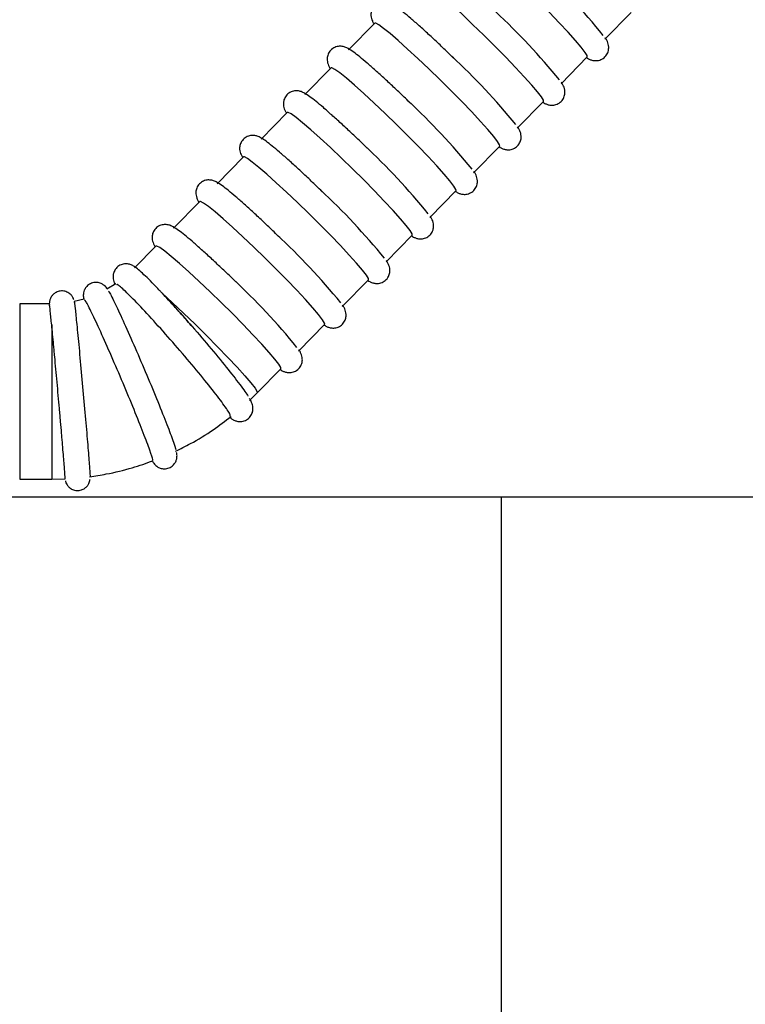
# Model space of a CAD drawing. Header units: inches. Extents: x 170 to 284, y 215 to 248.
# Tile 868 of 1056: x 235.71 to 235.833, y 225.629 to 225.795. Entities that reach past the tile are written whole.
import ezdxf

# ---------------------------------------------------------------- set-up
doc = ezdxf.new("R2010")
doc.units = ezdxf.units.IN
doc.header["$LTSCALE"] = 0.25
doc.header["$MEASUREMENT"] = 0
doc.layers.add('ANNOTATIONS', color=1, linetype='Continuous')
doc.layers.add('RH TOP OF HOOD', color=7, linetype='Continuous')
doc.styles.add('ARIAL', font='arial.ttf', dxfattribs={"height": 0.09375})
doc.dimstyles.new('STANDARD$0', dxfattribs={"dimtxt": 0.09375, "dimasz": 0.09375, "dimexe": 0.03125, "dimexo": 0.046875, "dimgap": 0.09, "dimtad": 0, "dimtih": 1, "dimtoh": 1, "dimdec": 4, "dimzin": 0, "dimdsep": 46, "dimtxsty": 'ARIAL', "dimcen": 0.09, "dimadec": 0, "dimazin": 0, "dimtfac": 1, "dimtdec": 4, "dimtofl": 0, "dimtmove": 0, "dimatfit": 1, "dimfxl": 1, "dimtolj": 1, "dimtzin": 0, "dimarcsym": 0})

# ---------------------------------------------------------------- blocks, each defined once
blk = doc.blocks.new('*D110')
at = {"layer": 'ANNOTATIONS', "color": 0, "lineweight": -2, "transparency": 16777216}
for p, q in [((235.2910738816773, 225.6576941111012), (235.2910738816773, 226.3915711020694)), ((236.4847417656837, 225.5817689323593), (236.4847417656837, 226.3915711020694)), ((235.3848238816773, 226.3603211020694), (235.577633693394, 226.3603211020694)), ((236.3909917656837, 226.3603211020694), (236.198181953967, 226.3603211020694))]:
    blk.add_line(p, q, dxfattribs=at)
at = {"layer": 'ANNOTATIONS', "color": 0, "transparency": 16777216}
for points in [[(235.3848238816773, 226.3759461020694), (235.3848238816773, 226.3446961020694), (235.2910738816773, 226.3603211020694)], [(236.3909917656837, 226.3759461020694), (236.3909917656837, 226.3446961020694), (236.4847417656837, 226.3603211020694)]]:
    blk.add_solid(points, dxfattribs=at)
at = {"layer": 'defpoints', "color": 0, "transparency": 16777216}
for p in [(236.4847417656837, 226.3603211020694), (235.2910738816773, 225.6108191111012), (236.4847417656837, 225.5348939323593)]:
    blk.add_point(p, dxfattribs=at)
at = {"layer": 'ANNOTATIONS', "color": 0, "transparency": 16777216, "insert": (235.8879078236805, 226.3603211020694), "char_height": 0.09375, "attachment_point": 5, "style": 'ARIAL'}
blk.add_mtext('\\A1;DIM "A"', dxfattribs=at)
blk = doc.blocks.new('*D111')
at = {"layer": 'ANNOTATIONS', "color": 0, "lineweight": -2, "transparency": 16777216}
for p, q in [((235.2910738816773, 225.6576941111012), (235.2910738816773, 226.0615542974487)), ((236.1899014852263, 225.2816237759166), (236.1899014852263, 226.0615542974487)), ((235.1973238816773, 226.0303042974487), (235.1035738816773, 226.0303042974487)), ((236.2836514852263, 226.0303042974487), (236.3774014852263, 226.0303042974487))]:
    blk.add_line(p, q, dxfattribs=at)
at = {"layer": 'ANNOTATIONS', "color": 0, "transparency": 16777216}
for points in [[(235.1973238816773, 226.0459292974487), (235.1973238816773, 226.0146792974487), (235.2910738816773, 226.0303042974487)], [(236.2836514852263, 226.0459292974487), (236.2836514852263, 226.0146792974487), (236.1899014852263, 226.0303042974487)]]:
    blk.add_solid(points, dxfattribs=at)
at = {"layer": 'defpoints', "color": 0, "transparency": 16777216}
for p in [(236.1899014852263, 226.0303042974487), (235.2910738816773, 225.6108191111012), (236.1899014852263, 225.2347487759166)]:
    blk.add_point(p, dxfattribs=at)
at = {"layer": 'ANNOTATIONS', "color": 0, "transparency": 16777216, "insert": (234.6019627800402, 226.0303042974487), "char_height": 0.09375, "attachment_point": 5, "style": 'ARIAL'}
blk.add_mtext('\\A1;PROJECTION', dxfattribs=at)

msp = doc.modelspace()

# ---------------------------------------------------------------- linework, layer by layer
at = {"layer": 'RH TOP OF HOOD'}
for p, q in [((235.8093557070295, 225.7921345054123), (235.8138024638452, 225.7966613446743)), ((235.7704023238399, 225.7948190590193), (235.7659555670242, 225.7902922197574)), ((235.8019444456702, 225.7845897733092), (235.8063912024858, 225.7891166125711)), ((235.7629910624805, 225.7872743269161), (235.7585443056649, 225.7827474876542)), ((235.7945331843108, 225.777045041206), (235.7989799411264, 225.7815718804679)), ((235.7555798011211, 225.7797295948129), (235.7511330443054, 225.775202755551)), ((235.7871219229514, 225.7695003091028), (235.791568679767, 225.7740271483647)), ((235.7481685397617, 225.7721848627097), (235.7437217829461, 225.7676580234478)), ((235.779710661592, 225.7619555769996), (235.7841574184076, 225.7664824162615)), ((235.7407572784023, 225.7646401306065), (235.7363105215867, 225.7601132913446)), ((235.7722994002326, 225.7544108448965), (235.7767461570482, 225.7589376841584)), ((235.7333460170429, 225.7570953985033), (235.7297282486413, 225.7534124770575)), ((235.7265655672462, 225.7506976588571), (235.7250418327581, 225.7497788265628)), ((235.7648881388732, 225.7468661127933), (235.7693348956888, 225.7513929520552)), ((235.7212087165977, 225.7481234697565), (235.7194778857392, 225.7477162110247)), ((235.7153093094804, 225.7473000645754), (235.7102682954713, 225.7473000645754)), ((235.7102682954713, 225.7473000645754), (235.7102682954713, 225.7337579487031)), ((235.715685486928, 225.7437511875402), (235.715685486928, 225.7176299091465)), ((235.7574768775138, 225.7393213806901), (235.7619236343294, 225.743848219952)), ((235.7505040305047, 225.7322229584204), (235.75451237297, 225.7363034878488)), ((235.7102682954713, 225.7337579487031), (235.7102682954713, 225.7176299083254)), ((235.7491899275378, 225.7309348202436), (235.7505040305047, 225.7322229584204)), ((235.7102682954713, 225.7176299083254), (235.715685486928, 225.7176299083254)), ((235.715685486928, 225.7176299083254), (235.7179786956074, 225.7176837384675)), ((235.7917825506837, 225.7146103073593), (235.5656111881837, 225.7146103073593)), ((235.8553614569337, 225.7146103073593), (235.7917825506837, 225.7146103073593)), ((235.7917825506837, 225.7146103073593), (235.7917825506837, 225.4948816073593)), ((235.7917825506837, 225.7146103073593), (235.7917825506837, 225.4948816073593))]:
    msp.add_line(p, q, dxfattribs=at)
at = {"layer": 'RH TOP OF HOOD', "flags": 128}
for points in [[(235.8063912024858, 225.7891166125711), (235.8063683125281, 225.7893337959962), (235.8060288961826, 225.7898927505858), (235.8053609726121, 225.7907608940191), (235.8043860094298, 225.7919103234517), (235.8031353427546, 225.7933040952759), (235.8016491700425, 225.7948974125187), (235.7999752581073, 225.7966390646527), (235.7981674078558, 225.7984730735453), (235.7962837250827, 225.8003404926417), (235.7943847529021, 225.8021813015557), (235.7925315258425, 225.803936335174), (235.7907836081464, 225.8055491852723), (235.7891971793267, 225.8069680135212), (235.787823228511, 225.8081472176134), (235.786705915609, 225.8090488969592), (235.7858811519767, 225.8096440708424), (235.7853754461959, 225.8099136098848), (235.7852248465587, 225.8099085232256)], [(235.7989799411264, 225.7815718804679), (235.7989570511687, 225.7817890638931), (235.7986176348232, 225.7823480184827), (235.7979497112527, 225.7832161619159), (235.7969747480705, 225.7843655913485), (235.7957240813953, 225.7857593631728), (235.7942379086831, 225.7873526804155), (235.7925639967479, 225.7890943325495), (235.7907561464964, 225.7909283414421), (235.7888724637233, 225.7927957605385), (235.7869734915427, 225.7946365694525), (235.7851202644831, 225.7963916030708), (235.783372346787, 225.7980044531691), (235.7817859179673, 225.799423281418), (235.7804119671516, 225.8006024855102), (235.7792946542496, 225.801504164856), (235.7784698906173, 225.8020993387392), (235.7779641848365, 225.8023688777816), (235.7778135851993, 225.8023637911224)], [(235.791568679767, 225.7740271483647), (235.7915457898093, 225.7742443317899), (235.7912063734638, 225.7748032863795), (235.7905384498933, 225.7756714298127), (235.789563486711, 225.7768208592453), (235.7883128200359, 225.7782146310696), (235.7868266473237, 225.7798079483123), (235.7851527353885, 225.7815496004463), (235.783344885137, 225.7833836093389), (235.7814612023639, 225.7852510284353), (235.7795622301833, 225.7870918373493), (235.7777090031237, 225.7888468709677), (235.7759610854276, 225.7904597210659), (235.7743746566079, 225.7918785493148), (235.7730007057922, 225.793057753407), (235.7718833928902, 225.7939594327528), (235.7710586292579, 225.794554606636), (235.7705529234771, 225.7948241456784), (235.7704023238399, 225.7948190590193)], [(235.7841574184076, 225.7664824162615), (235.7841345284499, 225.7666995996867), (235.7837951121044, 225.7672585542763), (235.7831271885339, 225.7681266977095), (235.7821522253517, 225.7692761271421), (235.7809015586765, 225.7706698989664), (235.7794153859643, 225.7722632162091), (235.7777414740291, 225.7740048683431), (235.7759336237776, 225.7758388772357), (235.7740499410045, 225.7777062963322), (235.7721509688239, 225.7795471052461), (235.7702977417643, 225.7813021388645), (235.7685498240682, 225.7829149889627), (235.7669633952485, 225.7843338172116), (235.7655894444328, 225.7855130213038), (235.7644721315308, 225.7864147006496), (235.7636473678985, 225.7870098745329), (235.7631416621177, 225.7872794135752), (235.7629910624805, 225.7872743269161)], [(235.7767461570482, 225.7589376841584), (235.7767232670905, 225.7591548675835), (235.776383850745, 225.7597138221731), (235.7757159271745, 225.7605819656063), (235.7747409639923, 225.761731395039), (235.7734902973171, 225.7631251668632), (235.772004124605, 225.7647184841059), (235.7703302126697, 225.7664601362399), (235.7685223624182, 225.7682941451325), (235.7666386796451, 225.770161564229), (235.7647397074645, 225.7720023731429), (235.7628864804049, 225.7737574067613), (235.7611385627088, 225.7753702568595), (235.7595521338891, 225.7767890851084), (235.7581781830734, 225.7779682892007), (235.7570608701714, 225.7788699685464), (235.7562361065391, 225.7794651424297), (235.7557304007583, 225.779734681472), (235.7555798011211, 225.7797295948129)], [(235.7693348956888, 225.7513929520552), (235.7693120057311, 225.7516101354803), (235.7689725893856, 225.7521690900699), (235.7683046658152, 225.7530372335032), (235.7673297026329, 225.7541866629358), (235.7660790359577, 225.75558043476), (235.7645928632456, 225.7571737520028), (235.7629189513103, 225.7589154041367), (235.7611111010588, 225.7607494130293), (235.7592274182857, 225.7626168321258), (235.7573284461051, 225.7644576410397), (235.7554752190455, 225.7662126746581), (235.7537273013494, 225.7678255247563), (235.7521408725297, 225.7692443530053), (235.750766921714, 225.7704235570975), (235.749649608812, 225.7713252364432), (235.7488248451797, 225.7719204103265), (235.7483191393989, 225.7721899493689), (235.7481685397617, 225.7721848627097)], [(235.7619236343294, 225.743848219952), (235.7619007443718, 225.7440654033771), (235.7615613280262, 225.7446243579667), (235.7608934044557, 225.7454925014), (235.7599184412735, 225.7466419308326), (235.7586677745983, 225.7480357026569), (235.7571816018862, 225.7496290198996), (235.7555076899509, 225.7513706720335), (235.7536998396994, 225.7532046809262), (235.7518161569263, 225.7550721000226), (235.7499171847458, 225.7569129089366), (235.7480639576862, 225.7586679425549), (235.74631603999, 225.7602807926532), (235.7447296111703, 225.7616996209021), (235.7433556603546, 225.7628788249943), (235.7422383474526, 225.7637805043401), (235.7414135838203, 225.7643756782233), (235.7409078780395, 225.7646452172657), (235.7407572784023, 225.7646401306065)], [(235.75451237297, 225.7363034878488), (235.7544894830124, 225.736520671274), (235.7541500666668, 225.7370796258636), (235.7534821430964, 225.7379477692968), (235.7525071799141, 225.7390971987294), (235.7512565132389, 225.7404909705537), (235.7497703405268, 225.7420842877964), (235.7480964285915, 225.7438259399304), (235.7462885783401, 225.745659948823), (235.7444048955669, 225.7475273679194), (235.7425059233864, 225.7493681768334), (235.7406526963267, 225.7511232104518), (235.7389047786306, 225.75273606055), (235.7373183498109, 225.7541548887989), (235.7359443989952, 225.7553340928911), (235.7348270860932, 225.7562357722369), (235.734002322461, 225.7568309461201), (235.7334966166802, 225.7571004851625), (235.7333460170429, 225.7570953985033)], [(235.7344051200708, 225.7491001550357), (235.7361566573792, 225.7474971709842), (235.7380355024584, 225.7457292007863), (235.739978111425, 225.7438560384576), (235.7419187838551, 225.741941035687), (235.7437918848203, 225.7400489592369), (235.7455340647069, 225.7382438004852), (235.7470864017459, 225.7365866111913), (235.7483963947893, 225.7351334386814), (235.7494197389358, 225.7339334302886), (235.7501218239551, 225.7330271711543), (235.75047890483, 225.7324453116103), (235.7505042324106, 225.7322231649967)]]:
    msp.add_lwpolyline(points, dxfattribs=at)
at = {"layer": 'RH TOP OF HOOD'}
for centre, radius, start, end in [((235.7197418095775, 225.7198561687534), 0.1153226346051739, 39.21019964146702, 47.06921534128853), ((235.7123305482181, 225.7123114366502), 0.115322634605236, 39.21019964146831, 47.06921534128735), ((235.7049192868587, 225.704766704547), 0.1153226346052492, 39.21019964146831, 47.06921534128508), ((235.6975080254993, 225.6972219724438), 0.1153226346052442, 39.21019964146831, 47.06921534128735), ((235.6900967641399, 225.6896772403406), 0.1153226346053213, 39.21019964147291, 47.06921534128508), ((235.6826855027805, 225.6821325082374), 0.1153226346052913, 39.21019964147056, 47.06921534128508), ((235.675274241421, 225.6745877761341), 0.1153226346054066, 39.21019964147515, 47.06921534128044), ((235.6678629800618, 225.6670430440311), 0.1153226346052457, 39.21019964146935, 47.06921534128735)]:
    msp.add_arc(centre, radius, start, end, dxfattribs=at)
for points, knots in [([(235.7839471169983, 225.7887425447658), (235.7836319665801, 225.7890487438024), (235.7827158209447, 225.7899388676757), (235.781212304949, 225.7913713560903), (235.7795002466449, 225.7929665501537), (235.7779069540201, 225.7944109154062), (235.7764729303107, 225.7956676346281), (235.7752296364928, 225.7967075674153), (235.7741831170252, 225.7975203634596), (235.7734684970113, 225.7980004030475), (235.7728748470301, 225.7983066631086), (235.7722056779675, 225.7984887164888), (235.77142022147, 225.7984553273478), (235.770645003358, 225.7981186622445), (235.7700512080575, 225.7974967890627), (235.769762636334, 225.7967681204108), (235.7697277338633, 225.7961113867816), (235.769831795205, 225.7955839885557), (235.7700074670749, 225.7951520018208), (235.770145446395, 225.7948836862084), (235.7702638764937, 225.7947134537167), (235.7702888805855, 225.7946775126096)], [0, 0, 0, 0, 0.04491838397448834, 0.1305782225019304, 0.2163800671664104, 0.3023486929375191, 0.3886397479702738, 0.4755746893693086, 0.5639805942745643, 0.6569138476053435, 0.7089704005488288, 0.7435667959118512, 0.7731981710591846, 0.8044248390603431, 0.8361929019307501, 0.8654290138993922, 0.8908462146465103, 0.9160421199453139, 0.9466347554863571, 0.9887330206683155, 1, 1, 1, 1]), ([(235.8063007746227, 225.7889860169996), (235.8063971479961, 225.7889217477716), (235.8066120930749, 225.7887784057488), (235.8069846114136, 225.7886189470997), (235.8075553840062, 225.788469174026), (235.8083036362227, 225.7884913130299), (235.8090822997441, 225.788813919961), (235.8096879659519, 225.7894270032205), (235.8099893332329, 225.7901558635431), (235.8100323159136, 225.7908181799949), (235.8099320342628, 225.7913499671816), (235.809759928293, 225.7917836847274), (235.8096011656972, 225.7920881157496), (235.8094595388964, 225.7922911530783), (235.8094094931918, 225.7923628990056)], [0, 0, 0, 0, 0.08358420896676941, 0.1864209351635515, 0.2708980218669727, 0.3518068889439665, 0.4369781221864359, 0.5238016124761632, 0.6043800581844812, 0.6740331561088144, 0.7427137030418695, 0.8251053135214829, 0.9381986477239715, 1, 1, 1, 1]), ([(235.7765358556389, 225.7811978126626), (235.7762207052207, 225.7815040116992), (235.7753045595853, 225.7823941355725), (235.7738010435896, 225.7838266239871), (235.7720889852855, 225.7854218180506), (235.7704956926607, 225.7868661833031), (235.7690616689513, 225.7881229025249), (235.7678183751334, 225.7891628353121), (235.7667718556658, 225.7899756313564), (235.7660572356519, 225.7904556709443), (235.7654635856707, 225.7907619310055), (235.7647944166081, 225.7909439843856), (235.7640089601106, 225.7909105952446), (235.7632337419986, 225.7905739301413), (235.7626399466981, 225.7899520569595), (235.7623513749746, 225.7892233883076), (235.7623164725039, 225.7885666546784), (235.7624205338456, 225.7880392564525), (235.7625962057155, 225.7876072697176), (235.7627341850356, 225.7873389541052), (235.7628526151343, 225.7871687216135), (235.7628776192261, 225.7871327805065)], [0, 0, 0, 0, 0.04491838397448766, 0.1305782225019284, 0.2163800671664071, 0.3023486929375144, 0.3886397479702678, 0.4755746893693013, 0.5639805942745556, 0.6569138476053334, 0.7089704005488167, 0.743566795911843, 0.7731981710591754, 0.8044248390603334, 0.83619290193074, 0.8654290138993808, 0.8908462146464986, 0.9160421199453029, 0.9466347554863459, 0.9887330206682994, 1, 1, 1, 1]), ([(235.7988895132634, 225.7814412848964), (235.7989858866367, 225.7813770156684), (235.7992008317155, 225.7812336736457), (235.7995733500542, 225.7810742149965), (235.8001441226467, 225.7809244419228), (235.8008923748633, 225.7809465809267), (235.8016710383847, 225.7812691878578), (235.8022767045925, 225.7818822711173), (235.8025780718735, 225.7826111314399), (235.8026210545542, 225.7832734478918), (235.8025207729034, 225.7838052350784), (235.8023486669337, 225.7842389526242), (235.8021899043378, 225.7845433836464), (235.802048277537, 225.7847464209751), (235.8019982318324, 225.7848181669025)], [0, 0, 0, 0, 0.0835842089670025, 0.1864209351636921, 0.270898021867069, 0.3518068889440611, 0.4369781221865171, 0.5238016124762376, 0.604380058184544, 0.6740331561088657, 0.7427137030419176, 0.8251053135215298, 0.9381986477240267, 1, 1, 1, 1]), ([(235.7691245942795, 225.7736530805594), (235.7688094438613, 225.773959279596), (235.7678932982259, 225.7748494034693), (235.7663897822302, 225.7762818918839), (235.7646777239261, 225.7778770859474), (235.7630844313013, 225.7793214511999), (235.7616504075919, 225.7805781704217), (235.760407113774, 225.781618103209), (235.7593605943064, 225.7824308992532), (235.7586459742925, 225.7829109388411), (235.7580523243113, 225.7832171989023), (235.7573831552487, 225.7833992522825), (235.7565976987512, 225.7833658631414), (235.7558224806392, 225.7830291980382), (235.7552286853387, 225.7824073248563), (235.7549401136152, 225.7816786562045), (235.7549052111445, 225.7810219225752), (235.7550092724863, 225.7804945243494), (235.7551849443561, 225.7800625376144), (235.7553229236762, 225.779794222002), (235.7554413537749, 225.7796239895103), (235.7554663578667, 225.7795880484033)], [0, 0, 0, 0, 0.04491838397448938, 0.1305782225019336, 0.2163800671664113, 0.3023486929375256, 0.3886397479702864, 0.4755746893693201, 0.56398059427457, 0.6569138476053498, 0.7089704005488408, 0.7435667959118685, 0.7731981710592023, 0.8044248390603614, 0.8361929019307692, 0.865429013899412, 0.8908462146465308, 0.9160421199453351, 0.9466347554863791, 0.9887330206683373, 1, 1, 1, 1]), ([(235.791478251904, 225.7738965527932), (235.7915746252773, 225.7738322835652), (235.7917895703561, 225.7736889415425), (235.7921620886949, 225.7735294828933), (235.7927328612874, 225.7733797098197), (235.7934811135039, 225.7734018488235), (235.7942597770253, 225.7737244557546), (235.7948654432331, 225.7743375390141), (235.7951668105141, 225.7750663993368), (235.7952097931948, 225.7757287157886), (235.795109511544, 225.7762605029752), (235.7949374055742, 225.776694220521), (235.7947786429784, 225.7769986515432), (235.7946370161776, 225.7772016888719), (235.794586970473, 225.7772734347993)], [0, 0, 0, 0, 0.08358420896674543, 0.1864209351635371, 0.2708980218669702, 0.3518068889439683, 0.4369781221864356, 0.5238016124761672, 0.6043800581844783, 0.6740331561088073, 0.742713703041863, 0.8251053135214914, 0.9381986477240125, 1, 1, 1, 1]), ([(235.7617133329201, 225.7661083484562), (235.7613981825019, 225.7664145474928), (235.7604820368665, 225.7673046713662), (235.7589785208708, 225.7687371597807), (235.7572664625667, 225.7703323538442), (235.7556731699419, 225.7717767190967), (235.7542391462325, 225.7730334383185), (235.7529958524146, 225.7740733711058), (235.751949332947, 225.77488616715), (235.7512347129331, 225.7753662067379), (235.750641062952, 225.7756724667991), (235.7499718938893, 225.7758545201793), (235.7491864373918, 225.7758211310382), (235.7484112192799, 225.775484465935), (235.7478174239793, 225.7748625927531), (235.7475288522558, 225.7741339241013), (235.7474939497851, 225.773477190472), (235.7475980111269, 225.7729497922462), (235.7477736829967, 225.7725178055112), (235.7479116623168, 225.7722494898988), (235.7480300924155, 225.7720792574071), (235.7480550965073, 225.7720433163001)], [0, 0, 0, 0, 0.04491838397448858, 0.1305782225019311, 0.2163800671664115, 0.3023486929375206, 0.3886397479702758, 0.4755746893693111, 0.5639805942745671, 0.656913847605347, 0.7089704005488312, 0.7435667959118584, 0.7731981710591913, 0.8044248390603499, 0.8361929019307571, 0.8654290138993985, 0.8908462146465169, 0.9160421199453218, 0.9466347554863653, 0.9887330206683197, 0.9999999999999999, 0.9999999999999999, 0.9999999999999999, 0.9999999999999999]), ([(235.7543020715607, 225.7585636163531), (235.7539869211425, 225.7588698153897), (235.7530707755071, 225.759759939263), (235.7515672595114, 225.7611924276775), (235.7498552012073, 225.762787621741), (235.7482619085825, 225.7642319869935), (235.7468278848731, 225.7654887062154), (235.7455845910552, 225.7665286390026), (235.7445380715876, 225.7673414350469), (235.7438234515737, 225.7678214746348), (235.7432298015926, 225.7681277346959), (235.7425606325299, 225.7683097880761), (235.7417751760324, 225.7682763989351), (235.7409999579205, 225.7679397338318), (235.7404061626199, 225.7673178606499), (235.7401175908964, 225.7665891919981), (235.7400826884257, 225.7659324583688), (235.7401867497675, 225.765405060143), (235.7403624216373, 225.7649730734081), (235.7405004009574, 225.7647047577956), (235.7406188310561, 225.764534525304), (235.7406438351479, 225.7644985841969)], [0, 0, 0, 0, 0.04491838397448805, 0.1305782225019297, 0.2163800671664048, 0.3023486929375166, 0.3886397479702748, 0.475574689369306, 0.5639805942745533, 0.6569138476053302, 0.7089704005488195, 0.7435667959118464, 0.7731981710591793, 0.8044248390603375, 0.8361929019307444, 0.8654290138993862, 0.8908462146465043, 0.9160421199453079, 0.9466347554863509, 0.9887330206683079, 1, 1, 1, 1]), ([(235.7840669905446, 225.76635182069), (235.7841633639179, 225.766287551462), (235.7843783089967, 225.7661442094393), (235.7847508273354, 225.7659847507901), (235.785321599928, 225.7658349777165), (235.7860698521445, 225.7658571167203), (235.7868485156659, 225.7661797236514), (235.7874541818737, 225.7667928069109), (235.7877555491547, 225.7675216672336), (235.7877985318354, 225.7681839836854), (235.7876982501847, 225.7687157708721), (235.7875261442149, 225.7691494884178), (235.787367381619, 225.76945391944), (235.7872257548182, 225.7696569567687), (235.7871757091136, 225.7697287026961)], [0, 0, 0, 0, 0.08358420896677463, 0.1864209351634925, 0.2708980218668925, 0.3518068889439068, 0.4369781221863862, 0.5238016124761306, 0.604380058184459, 0.6740331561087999, 0.7427137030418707, 0.8251053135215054, 0.9381986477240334, 1, 1, 1, 1]), ([(235.7766557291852, 225.7588070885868), (235.7767521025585, 225.7587428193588), (235.7769670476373, 225.7585994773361), (235.7773395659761, 225.7584400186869), (235.7779103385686, 225.7582902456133), (235.7786585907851, 225.7583123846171), (235.7794372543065, 225.7586349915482), (235.7800429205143, 225.7592480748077), (235.7803442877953, 225.7599769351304), (235.780387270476, 225.7606392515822), (235.7802869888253, 225.7611710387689), (235.7801148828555, 225.7616047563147), (235.7799561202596, 225.7619091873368), (235.7798144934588, 225.7621122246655), (235.7797644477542, 225.7621839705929)], [0, 0, 0, 0, 0.08358420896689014, 0.1864209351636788, 0.2708980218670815, 0.3518068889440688, 0.436978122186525, 0.5238016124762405, 0.6043800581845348, 0.6740331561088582, 0.7427137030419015, 0.8251053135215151, 0.9381986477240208, 1, 1, 1, 1]), ([(235.7468908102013, 225.7510188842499), (235.7465756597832, 225.7513250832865), (235.7456595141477, 225.7522152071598), (235.744155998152, 225.7536476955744), (235.742443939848, 225.7552428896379), (235.7408506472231, 225.7566872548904), (235.7394166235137, 225.7579439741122), (235.7381733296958, 225.7589839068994), (235.7371268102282, 225.7597967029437), (235.7364121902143, 225.7602767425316), (235.7358185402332, 225.7605830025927), (235.7351493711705, 225.7607650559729), (235.734363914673, 225.7607316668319), (235.7335886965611, 225.7603950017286), (235.7329949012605, 225.7597731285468), (235.732706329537, 225.7590444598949), (235.7326714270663, 225.7583877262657), (235.7327754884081, 225.7578603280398), (235.7329511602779, 225.7574283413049), (235.733089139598, 225.7571600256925), (235.7332075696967, 225.7569897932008), (235.7332325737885, 225.7569538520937)], [0, 0, 0, 0, 0.04491838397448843, 0.1305782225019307, 0.2163800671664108, 0.3023486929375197, 0.3886397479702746, 0.4755746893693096, 0.5639805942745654, 0.6569138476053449, 0.708970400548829, 0.743566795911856, 0.773198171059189, 0.8044248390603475, 0.8361929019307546, 0.8654290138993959, 0.8908462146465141, 0.9160421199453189, 0.9466347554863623, 0.9887330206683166, 1, 1, 1, 1]), ([(235.7343288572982, 225.7491812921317), (235.734221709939, 225.7492964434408), (235.7336247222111, 225.7499380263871), (235.7326766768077, 225.7509146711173), (235.7315297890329, 225.7520604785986), (235.7305775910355, 225.7529458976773), (235.7299281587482, 225.7534760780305), (235.729391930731, 225.753825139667), (235.728763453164, 225.7540718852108), (235.7279956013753, 225.754123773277), (235.727210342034, 225.7538907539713), (235.7265499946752, 225.7533580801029), (235.7261700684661, 225.7526730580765), (235.7260536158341, 225.7520194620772), (235.7260965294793, 225.7514860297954), (235.72621933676, 225.7510518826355), (235.7263235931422, 225.7507924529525), (235.7264059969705, 225.7506442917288), (235.7264238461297, 225.7506121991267)], [0, 0, 0, 0, 0.02702348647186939, 0.1505654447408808, 0.2749727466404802, 0.4013649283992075, 0.5339098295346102, 0.6072713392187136, 0.6566289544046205, 0.6969308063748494, 0.7400665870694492, 0.7843348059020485, 0.8260615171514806, 0.8614479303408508, 0.8952804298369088, 0.9331180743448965, 0.9855129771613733, 0.9999999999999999, 0.9999999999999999, 0.9999999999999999, 0.9999999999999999]), ([(235.7692444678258, 225.7512623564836), (235.7693408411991, 225.7511980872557), (235.7695557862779, 225.7510547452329), (235.7699283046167, 225.7508952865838), (235.7704990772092, 225.7507455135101), (235.7712473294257, 225.7507676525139), (235.7720259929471, 225.751090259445), (235.7726316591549, 225.7517033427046), (235.7729330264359, 225.7524322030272), (235.7729760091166, 225.753094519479), (235.7728757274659, 225.7536263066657), (235.7727036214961, 225.7540600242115), (235.7725448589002, 225.7543644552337), (235.7724032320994, 225.7545674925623), (235.7723531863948, 225.7546392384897)], [0, 0, 0, 0, 0.08358420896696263, 0.1864209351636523, 0.270898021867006, 0.3518068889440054, 0.4369781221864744, 0.5238016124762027, 0.6043800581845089, 0.6740331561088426, 0.7427137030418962, 0.8251053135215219, 0.9381986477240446, 1, 1, 1, 1]), ([(235.725086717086, 225.7498496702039), (235.7250339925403, 225.7499314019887), (235.7249392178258, 225.7500783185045), (235.724660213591, 225.7503872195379), (235.7241992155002, 225.7507225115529), (235.7235656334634, 225.7509524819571), (235.7228027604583, 225.750959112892), (235.7220622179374, 225.7506807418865), (235.7215134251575, 225.7501939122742), (235.7211971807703, 225.7496517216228), (235.7210625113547, 225.7491650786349), (235.7210343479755, 225.7487732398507), (235.7210574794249, 225.7484419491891), (235.7210884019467, 225.7482468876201), (235.7211180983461, 225.7481308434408), (235.7211245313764, 225.7481057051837)], [0, 0, 0, 0, 0.1086266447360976, 0.1952612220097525, 0.2662478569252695, 0.3467168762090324, 0.4357083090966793, 0.5279737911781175, 0.6151061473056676, 0.6865279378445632, 0.7496655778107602, 0.8076214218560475, 0.8709764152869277, 0.9720500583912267, 1, 1, 1, 1]), ([(235.7458722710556, 225.7283203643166), (235.7459263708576, 225.7283516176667), (235.7460646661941, 225.7284315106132), (235.7450353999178, 225.7299825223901), (235.7430463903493, 225.7326139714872), (235.7402514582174, 225.7360612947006), (235.7370179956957, 225.7398756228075), (235.7336967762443, 225.7436427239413), (235.7306508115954, 225.7469510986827), (235.7282806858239, 225.7493614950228), (235.7268409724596, 225.7506644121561), (235.7267173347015, 225.7505649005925), (235.7266684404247, 225.750525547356)], [0, 0, 0, 0, 0.06892166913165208, 0.1761844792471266, 0.2834671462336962, 0.3908193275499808, 0.4982926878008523, 0.6059345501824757, 0.7137618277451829, 0.8216973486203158, 0.9294877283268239, 1, 1, 1, 1]), ([(235.7194181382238, 225.7480548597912), (235.7194139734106, 225.7480683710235), (235.7193881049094, 225.7481522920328), (235.7192597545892, 225.7484435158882), (235.7189582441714, 225.7488688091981), (235.7184267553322, 225.7492833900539), (235.7177214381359, 225.7495195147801), (235.7169598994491, 225.7494949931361), (235.7163031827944, 225.7492260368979), (235.7158356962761, 225.7488317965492), (235.7155464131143, 225.7484223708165), (235.7153875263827, 225.7480484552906), (235.7153188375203, 225.7477571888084), (235.715295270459, 225.7475716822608), (235.7152865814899, 225.7474399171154), (235.7152846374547, 225.7473551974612), (235.7152856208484, 225.7473151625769), (235.715285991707, 225.7473000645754)], [0, 0, 0, 0, 0.00976609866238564, 0.06065922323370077, 0.142865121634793, 0.2437215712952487, 0.3516893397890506, 0.4644256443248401, 0.5718492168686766, 0.6580118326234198, 0.7307912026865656, 0.7918792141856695, 0.8393321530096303, 0.8738203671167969, 0.9094048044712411, 0.965834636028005, 1, 1, 1, 1]), ([(235.725311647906, 225.7494422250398), (235.7253318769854, 225.7494271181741), (235.7254422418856, 225.7493446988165), (235.7262703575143, 225.7476924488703), (235.7277074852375, 225.7446319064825), (235.7295603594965, 225.7404710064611), (235.7315539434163, 225.7358356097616), (235.7334706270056, 225.7312309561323), (235.7351141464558, 225.727130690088), (235.7362016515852, 225.7242258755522), (235.7367264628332, 225.7227124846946), (235.7366856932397, 225.722661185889), (235.7366850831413, 225.7226604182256)], [0, 0, 0, 0, 0.02706371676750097, 0.1476530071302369, 0.2688270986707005, 0.3905386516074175, 0.5123945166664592, 0.6341208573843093, 0.7556370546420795, 0.8769649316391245, 0.9981588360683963, 1, 1, 1, 1]), ([(235.7395201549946, 225.7434290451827), (235.7392311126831, 225.7437595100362), (235.7383908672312, 225.7447201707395), (235.7370154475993, 225.7462635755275), (235.7355489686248, 225.7478797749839), (235.7347009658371, 225.7487843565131), (235.7343288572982, 225.7491812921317)], [0, 0, 0, 0, 0.1584639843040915, 0.4606545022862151, 0.7633320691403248, 1, 1, 1, 1]), ([(235.7344051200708, 225.7491001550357), (235.7348789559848, 225.7485909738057), (235.7363172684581, 225.7470453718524), (235.7390576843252, 225.7439769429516), (235.742361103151, 225.7401337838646), (235.7453773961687, 225.7364761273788), (235.7475962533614, 225.7336109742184), (235.7487965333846, 225.731966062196), (235.748896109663, 225.7317020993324), (235.7488997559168, 225.7316924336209)], [0, 0, 0, 0, 0.08902340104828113, 0.2702274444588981, 0.4513836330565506, 0.632253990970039, 0.8128190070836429, 0.9931458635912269, 1, 1, 1, 1]), ([(235.715685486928, 225.7437511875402), (235.7156027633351, 225.7445705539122), (235.7154372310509, 225.7462101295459), (235.7153107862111, 225.7473212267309), (235.71530965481, 225.7471539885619), (235.7153093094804, 225.7471029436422)], [0, 0, 0, 0, 0.4097032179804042, 0.8198279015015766, 1, 1, 1, 1]), ([(235.7195183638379, 225.7476007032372), (235.7195180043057, 225.7476185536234), (235.7195139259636, 225.7478210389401), (235.7196496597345, 225.7466291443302), (235.7199189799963, 225.7440257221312), (235.7203080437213, 225.7399906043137), (235.7207539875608, 225.7351871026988), (235.7212111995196, 225.7301076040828), (235.7216270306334, 225.7253387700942), (235.7219512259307, 225.7214570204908), (235.7221611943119, 225.7187462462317), (235.7221754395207, 225.7182974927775), (235.7221825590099, 225.7180732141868)], [0, 0, 0, 0, 0.01055698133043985, 0.1197527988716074, 0.2292423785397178, 0.3393152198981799, 0.449711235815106, 0.5600957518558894, 0.6703109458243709, 0.7803384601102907, 0.8902172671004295, 1, 1, 1, 1]), ([(235.7327212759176, 225.7209199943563), (235.732763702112, 225.7208947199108), (235.7328889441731, 225.7208201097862), (235.7323781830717, 225.7223735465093), (235.7312869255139, 225.7252901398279), (235.729680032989, 225.7293102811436), (235.727778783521, 225.7338863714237), (235.7257864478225, 225.738528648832), (235.7239232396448, 225.7427243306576), (235.7224254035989, 225.7459387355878), (235.7214443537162, 225.7478794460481), (235.7213043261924, 225.7479473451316), (235.7212425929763, 225.7479772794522)], [0, 0, 0, 0, 0.05492433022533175, 0.1621365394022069, 0.2693603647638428, 0.3766451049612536, 0.4840421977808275, 0.5916007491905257, 0.6993460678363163, 0.8072231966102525, 0.9150114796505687, 1, 1, 1, 1]), ([(235.7618332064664, 225.7437176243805), (235.7619295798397, 225.7436533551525), (235.7621445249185, 225.7435100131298), (235.7625170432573, 225.7433505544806), (235.7630878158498, 225.743200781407), (235.7638360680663, 225.7432229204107), (235.7646147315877, 225.7435455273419), (235.7652203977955, 225.7441586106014), (235.7655217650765, 225.7448874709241), (235.7655647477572, 225.7455497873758), (235.7654644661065, 225.7460815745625), (235.7652923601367, 225.7465152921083), (235.7651335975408, 225.7468197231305), (235.76499197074, 225.7470227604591), (235.7649419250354, 225.7470945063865)], [0, 0, 0, 0, 0.08358420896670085, 0.186420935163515, 0.2708980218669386, 0.351806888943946, 0.4369781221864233, 0.5238016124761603, 0.6043800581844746, 0.6740331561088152, 0.7427137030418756, 0.8251053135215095, 0.9381986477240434, 1, 1, 1, 1]), ([(235.7179595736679, 225.7176831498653), (235.7179706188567, 225.7176934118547), (235.7179609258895, 225.7179300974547), (235.7179232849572, 225.7185046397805), (235.7179144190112, 225.7186342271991), (235.7178943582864, 225.718917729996), (235.7178831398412, 225.7190720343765), (235.7178459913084, 225.7195718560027), (235.7178165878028, 225.719954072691), (235.7177483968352, 225.7208176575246), (235.717709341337, 225.7213021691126), (235.7176242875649, 225.7223397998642), (235.7175780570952, 225.722895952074), (235.7175031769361, 225.7237859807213), (235.7174772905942, 225.7240919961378), (235.7174236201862, 225.7247231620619), (235.7173958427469, 225.7250482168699), (235.7173110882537, 225.7260354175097), (235.717252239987, 225.7267149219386), (235.7171605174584, 225.7277656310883), (235.7171293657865, 225.7281211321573), (235.7170658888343, 225.7288428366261), (235.7170334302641, 225.7292105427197), (235.7169352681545, 225.7303186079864), (235.7168029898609, 225.7318014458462), (235.7166680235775, 225.7332947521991), (235.7165316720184, 225.7347934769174), (235.716463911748, 225.7355333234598), (235.7163310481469, 225.7369744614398), (235.7162656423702, 225.7376790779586), (235.7161691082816, 225.7387116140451), (235.7161370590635, 225.7390531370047), (235.716074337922, 225.7397189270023), (235.7160436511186, 225.740043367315), (235.7159535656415, 225.7409919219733), (235.7158961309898, 225.741591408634), (235.7157865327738, 225.7427243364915), (235.7157341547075, 225.7432599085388), (235.715685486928, 225.7437511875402)], [0, 0, 0, 0, 0.1249999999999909, 0.1249999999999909, 0.1562499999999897, 0.1562499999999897, 0.1874999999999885, 0.1874999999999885, 0.249999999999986, 0.249999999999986, 0.3124999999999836, 0.3124999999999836, 0.3749999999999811, 0.3749999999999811, 0.4062499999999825, 0.4062499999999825, 0.4374999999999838, 0.4374999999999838, 0.4999999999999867, 0.4999999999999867, 0.5312499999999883, 0.5312499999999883, 0.5624999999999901, 0.5624999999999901, 0.6249999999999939, 0.6874999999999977, 0.6874999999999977, 0.7500000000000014, 0.7500000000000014, 0.8125000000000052, 0.8125000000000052, 0.843750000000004, 0.843750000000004, 0.8750000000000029, 0.8750000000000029, 0.9375000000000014, 0.9375000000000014, 1, 1, 1, 1]), ([(235.754421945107, 225.7361728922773), (235.7545183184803, 225.7361086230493), (235.7547332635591, 225.7359652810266), (235.7551057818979, 225.7358058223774), (235.7556765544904, 225.7356560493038), (235.7564248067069, 225.7356781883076), (235.7572034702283, 225.7360007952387), (235.7578091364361, 225.7366138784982), (235.7581105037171, 225.7373427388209), (235.7581534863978, 225.7380050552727), (235.7580532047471, 225.7385368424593), (235.7578810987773, 225.7389705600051), (235.7577223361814, 225.7392749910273), (235.7575807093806, 225.739478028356), (235.7575306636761, 225.7395497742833)], [0, 0, 0, 0, 0.08358420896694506, 0.1864209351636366, 0.2708980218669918, 0.3518068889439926, 0.4369781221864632, 0.5238016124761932, 0.6043800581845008, 0.6740331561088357, 0.7427137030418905, 0.8251053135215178, 0.9381986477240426, 1, 1, 1, 1]), ([(235.7458593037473, 225.7280751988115), (235.7459818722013, 225.7279843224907), (235.746211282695, 225.7278142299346), (235.7466077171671, 225.7275920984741), (235.7471779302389, 225.7273995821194), (235.7479129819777, 225.7273699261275), (235.7486962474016, 225.7276285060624), (235.7493365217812, 225.7281798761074), (235.7496927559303, 225.7288670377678), (235.7497931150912, 225.7295118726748), (235.7497418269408, 225.7300364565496), (235.7496157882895, 225.730466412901), (235.749448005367, 225.730852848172), (235.7492891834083, 225.7311249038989), (235.74919954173, 225.7312784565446)], [0, 0, 0, 0, 0.1107219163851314, 0.2072374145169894, 0.2816688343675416, 0.3543962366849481, 0.4321054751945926, 0.5115183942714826, 0.5851139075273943, 0.6481555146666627, 0.7089297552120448, 0.7782119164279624, 0.8748192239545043, 1, 1, 1, 1]), ([(235.7366384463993, 225.7223505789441), (235.7374897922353, 225.7227739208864), (235.7396939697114, 225.7238699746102), (235.74286633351, 225.7258037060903), (235.7450627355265, 225.7274672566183), (235.7460548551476, 225.7282186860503)], [0, 0, 0, 0, 0.256531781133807, 0.6641737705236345, 1, 1, 1, 1]), ([(235.7326315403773, 225.7208648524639), (235.7327107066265, 225.7207238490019), (235.7328385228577, 225.7204961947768), (235.7330577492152, 225.7202030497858), (235.733381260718, 225.7198614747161), (235.7339288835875, 225.7195262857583), (235.7346051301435, 225.7193527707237), (235.735382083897, 225.7194301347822), (235.7360757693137, 225.7197843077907), (235.7365528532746, 225.7203005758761), (235.7368084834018, 225.7208320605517), (235.7369049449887, 225.7212938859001), (235.7369143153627, 225.7216590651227), (235.7368883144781, 225.7219317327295), (235.7368603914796, 225.7220654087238), (235.7368459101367, 225.7221347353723)], [0, 0, 0, 0, 0.149732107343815, 0.2417468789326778, 0.3268184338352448, 0.3902968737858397, 0.4653066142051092, 0.5466273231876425, 0.6292384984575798, 0.7023704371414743, 0.7638808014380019, 0.8188647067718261, 0.8706636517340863, 0.9329239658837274, 1, 1, 1, 1]), ([(235.7221087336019, 225.7180538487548), (235.7230489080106, 225.7181958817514), (235.7254837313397, 225.7185637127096), (235.7290961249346, 225.7194316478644), (235.731696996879, 225.7203411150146), (235.7328709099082, 225.7207516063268)], [0, 0, 0, 0, 0.2565682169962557, 0.6644493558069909, 1, 1, 1, 1]), ([(235.7180008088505, 225.7173764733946), (235.7180097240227, 225.7173340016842), (235.7180252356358, 225.7172601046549), (235.7181168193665, 225.716989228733), (235.718303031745, 225.7166267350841), (235.7186633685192, 225.7162047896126), (235.7192252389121, 225.7158405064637), (235.7199507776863, 225.7156651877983), (235.7206975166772, 225.7157573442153), (235.7213089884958, 225.7160670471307), (235.7217288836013, 225.7164698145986), (235.7219842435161, 225.7168763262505), (235.7221169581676, 225.717231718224), (235.7221682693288, 225.7174791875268), (235.7221777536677, 225.7175668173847), (235.7221807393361, 225.7175944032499)], [0, 0, 0, 0, 0.05837809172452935, 0.1015727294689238, 0.1691963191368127, 0.2556675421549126, 0.3615106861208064, 0.478866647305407, 0.5989954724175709, 0.7070807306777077, 0.7951482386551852, 0.8698085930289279, 0.9318705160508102, 0.9785528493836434, 0.9999999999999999, 0.9999999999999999, 0.9999999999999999, 0.9999999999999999])]:
    msp.add_open_spline(points, degree=3, knots=knots, dxfattribs=at)

# ---------------------------------------------------------------- dimensions: what is measured, and where the dimension line sits
at = {"layer": 'ANNOTATIONS'}
dim = msp.add_linear_dim(base=(236.4847417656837, 226.3603211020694), p1=(235.2910738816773, 225.6108191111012), p2=(236.4847417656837, 225.5348939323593), text='DIM "A"', dimstyle='STANDARD$0', dxfattribs=at)
dim.commit()
dim.dimension.update_dxf_attribs({"geometry": '*D110', "text_midpoint": (235.8879078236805, 226.3603211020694)})
dim = msp.add_linear_dim(base=(236.1899014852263, 226.0303042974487), p1=(235.2910738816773, 225.6108191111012), p2=(236.1899014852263, 225.2347487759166), text='PROJECTION', dimstyle='STANDARD$0', dxfattribs=at)
dim.commit()
dim.dimension.update_dxf_attribs({"geometry": '*D111', "text_midpoint": (234.6019627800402, 226.0303042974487), "dimtype": 160})

doc.saveas('drawing.dxf')
